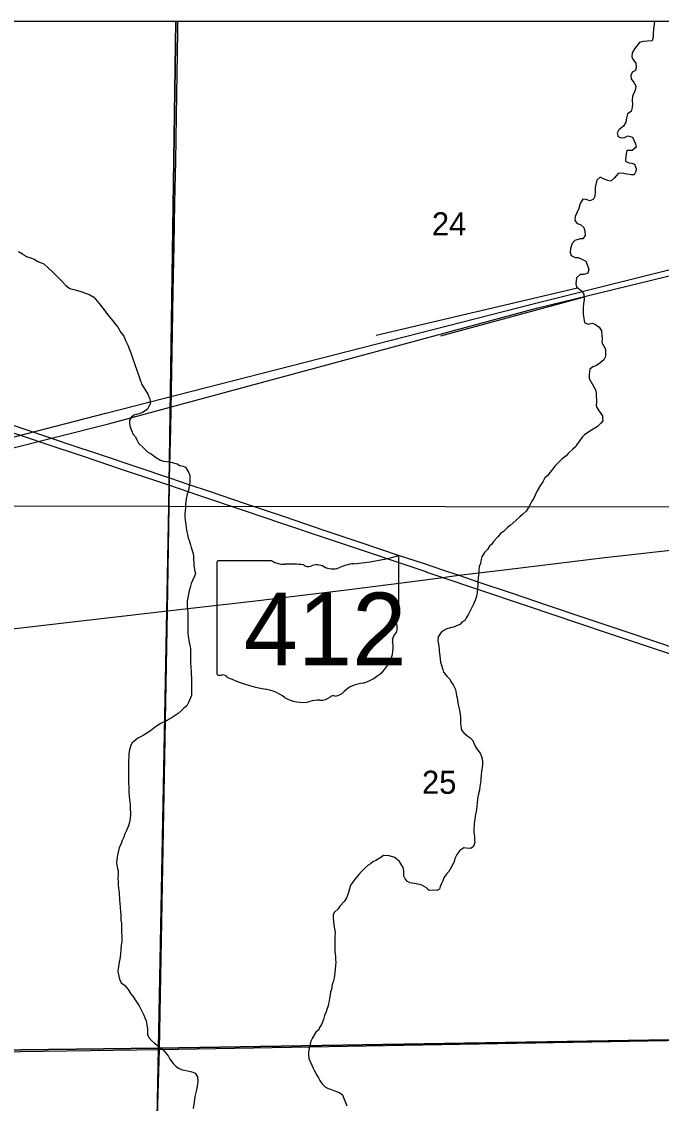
# Model space of a CAD drawing. Extents: x -8.5 to 18.7, y -20.3 to 7.
# Drawn here: x 9.147 to 11.462, y 3.023 to 6.938 of the extents above; entities that cross this region are included whole.
import ezdxf

# ---------------------------------------------------------------- set-up
doc = ezdxf.new("R2010")
doc.units = 0
for name, color, linetype in [('Default', 7, 'Continuous'), ('GM_X_Corporation', 7, 'Continuous'), ('GM_X_Interstate_Route', 7, 'Continuous'), ('GM_X_Minor_River', 7, 'Continuous'), ('GM_X_Rail_Line', 7, 'Continuous'), ('GM_X_Section', 7, 'Continuous'), ('GM_X_Section_Text', 7, 'Continuous'), ('GM_X_State_Location', 7, 'Continuous'), ('GM_X_State_Route', 7, 'Continuous'), ('GM_X_State_Shield', 7, 'Continuous'), ('GM_X_Township_Road', 7, 'Continuous'), ('SH_Cut_Line', 7, 'Continuous')]:
    doc.layers.add(name, color=color, linetype=linetype)

msp = doc.modelspace()

# ---------------------------------------------------------------- linework, layer by layer
at = {"layer": 'Default'}
for points in [[(9.7054, 6.938), (7.7208, 6.938), (7.6869, 5.1871), (9.6798, 5.1845)], [(11.7119, 6.938), (9.7054, 6.938), (9.6798, 5.1845), (11.681, 5.1825)]]:
    msp.add_lwpolyline(points, close=True, dxfattribs=at)
at = {"layer": 'GM_X_Corporation'}
msp.add_lwpolyline([(3.6318, 1.1236), (5.043, 1.1473), (5.1251, 1.1484), (7.5383, 1.181), (7.59, 1.1818), (9.5569, 1.2131), (11.5871, 1.2389), (11.6132, 2.2462), (11.64, 3.2551), (11.6653, 4.2586), (11.6686, 4.5917), (11.6689, 4.6186), (11.6732, 5.0475), (11.7049, 6.938), (-0.1911, 6.938)], dxfattribs=at)
at = {"layer": 'GM_X_Interstate_Route'}
for points in [[(9.1021, 5.4821), (9.2338, 5.4376), (9.3146, 5.4106), (9.4345, 5.3702), (9.5636, 5.3267), (9.6821, 5.2871), (9.7523, 5.2633), (9.8251, 5.2386), (9.9526, 5.1956), (10.0972, 5.1466), (10.2411, 5.0982), (10.3704, 5.0546), (10.5136, 5.0065), (10.5996, 4.9778), (10.6696, 4.9543), (10.7287, 4.9346), (10.8013, 4.9098), (10.9184, 4.8704), (11.0486, 4.8265), (11.1779, 4.7829), (11.3221, 4.7344), (11.4512, 4.691), (11.5679, 4.6513)], [(9.0814, 5.4621), (9.2385, 5.4092), (9.3657, 5.3663), (9.5184, 5.315), (9.6248, 5.2794)], [(9.6248, 5.2794), (9.6818, 5.2603), (9.7871, 5.2245), (9.945, 5.1714), (10.0906, 5.1223), (10.2488, 5.069), (10.3899, 5.0216), (10.5186, 4.9783), (10.6094, 4.9476)], [(10.6094, 4.9476), (10.6132, 4.9463), (10.6711, 4.9264), (10.7897, 4.8868), (10.976, 4.824), (11.2655, 4.7264), (11.4357, 4.6692), (11.5569, 4.6282)]]:
    msp.add_lwpolyline(points, dxfattribs=at)
at = {"layer": 'GM_X_Minor_River'}
for p, q in [((10.4304, 5.8036), (11.1587, 5.9752)), ((11.1818, 5.9414), (10.6623, 5.7995))]:
    msp.add_line(p, q, dxfattribs=at)
for points in [[(11.4368, 6.938), (11.436, 6.9283), (11.4338, 6.9123), (11.4324, 6.8933), (11.4317, 6.8812), (11.4279, 6.869), (11.4112, 6.8667), (11.3961, 6.8666), (11.3824, 6.862), (11.3643, 6.8391), (11.356, 6.8254), (11.3546, 6.811), (11.36, 6.7996), (11.3691, 6.7882), (11.37, 6.7738), (11.3677, 6.7617), (11.3564, 6.7555), (11.3511, 6.7418), (11.3527, 6.7305), (11.3626, 6.7183), (11.3688, 6.7047), (11.3681, 6.6933), (11.3628, 6.6819), (11.3568, 6.6682), (11.3561, 6.6522), (11.357, 6.6393), (11.3563, 6.6272), (11.3526, 6.6127), (11.3389, 6.6043), (11.3352, 6.5899), (11.333, 6.5739), (11.3247, 6.5602), (11.3073, 6.5465), (11.3021, 6.5343), (11.3059, 6.5221), (11.3166, 6.5176), (11.3287, 6.5192), (11.3408, 6.5246), (11.3576, 6.5201), (11.3683, 6.4958), (11.3707, 6.4837), (11.3555, 6.4722), (11.3373, 6.4714), (11.3329, 6.4539), (11.3322, 6.4334), (11.3436, 6.4273), (11.3543, 6.4259), (11.3649, 6.4221), (11.3703, 6.4062), (11.3696, 6.3955), (11.3628, 6.3841), (11.3522, 6.3833), (11.3362, 6.3863), (11.3203, 6.39), (11.3051, 6.3884), (11.2915, 6.3717), (11.2794, 6.361), (11.268, 6.3625), (11.2521, 6.3692), (11.2399, 6.3753), (11.2278, 6.3638), (11.2241, 6.3486), (11.2219, 6.3372), (11.2219, 6.3205), (11.2213, 6.3061), (11.2145, 6.2939), (11.2024, 6.2901), (11.1894, 6.2946), (11.1773, 6.2953), (11.1675, 6.2793), (11.163, 6.2618), (11.1555, 6.2466), (11.1503, 6.2329), (11.1488, 6.2184), (11.1572, 6.2078), (11.1694, 6.2033), (11.1816, 6.1927), (11.1847, 6.1798), (11.1855, 6.1639), (11.178, 6.1525), (11.1674, 6.1524), (11.1492, 6.1463), (11.1394, 6.1356), (11.1326, 6.1173), (11.1312, 6.1021), (11.1358, 6.0915), (11.1495, 6.084), (11.1609, 6.0848), (11.1738, 6.0788), (11.1883, 6.0712), (11.196, 6.0523), (11.1998, 6.0409), (11.1961, 6.028), (11.1809, 6.0226)], [(9.1361, 6.1057), (9.1498, 6.0974), (9.1643, 6.0875), (9.1787, 6.083), (9.1924, 6.0785), (9.2061, 6.0702), (9.2274, 6.0612), (9.2435, 6.0476), (9.2602, 6.031), (9.2923, 5.9992), (9.3076, 5.9833), (9.322, 5.972), (9.3403, 5.9675), (9.3616, 5.9615), (9.3783, 5.9555), (9.3943, 5.9494), (9.4087, 5.9404), (9.421, 5.9268), (9.4324, 5.9116), (9.4462, 5.895), (9.4576, 5.8783), (9.4714, 5.8624), (9.4844, 5.8457), (9.4951, 5.8321), (9.5066, 5.8132), (9.5173, 5.7995), (9.5242, 5.7821), (9.5318, 5.7677), (9.538, 5.751), (9.5434, 5.7358), (9.5488, 5.7214), (9.5819, 5.6244)], [(11.1809, 6.0226), (11.168, 6.0233), (11.1552, 6.0111), (11.1523, 5.9891), (11.1546, 5.9784), (11.1729, 5.9641), (11.1813, 5.9519), (11.1822, 5.9322), (11.18, 5.9162), (11.1793, 5.9026), (11.1793, 5.8904), (11.1786, 5.8798), (11.181, 5.8631), (11.1833, 5.8494), (11.1955, 5.8434), (11.2122, 5.8472), (11.2228, 5.842), (11.2366, 5.8329), (11.245, 5.8185), (11.2466, 5.8018), (11.2474, 5.7912), (11.2467, 5.7767), (11.2528, 5.7661), (11.259, 5.7532), (11.2598, 5.7373), (11.2591, 5.7267), (11.2531, 5.7145), (11.2387, 5.7023), (11.2266, 5.6939), (11.2138, 5.6893), (11.2032, 5.6809), (11.201, 5.6611), (11.2003, 5.6467), (11.2179, 5.6165)], [(9.5819, 5.6244), (9.6034, 5.5899), (9.6103, 5.5755), (9.6119, 5.5656), (9.6119, 5.555), (9.6022, 5.5352), (9.5938, 5.5291), (9.5847, 5.5237), (9.5719, 5.5183), (9.5628, 5.5168), (9.5537, 5.5137), (9.5431, 5.506), (9.5378, 5.4961), (9.5379, 5.4847), (9.5387, 5.4764), (9.541, 5.468), (9.5464, 5.4559), (9.5495, 5.446), (9.5586, 5.4355), (9.564, 5.4248), (9.5701, 5.412), (9.59, 5.3938), (9.6037, 5.3794), (9.6159, 5.3734), (9.6319, 5.3613), (9.6494, 5.3516), (9.66, 5.3478), (9.6714, 5.3463), (9.6821, 5.3456), (9.6919, 5.3426), (9.7094, 5.3374), (9.7201, 5.3321), (9.7315, 5.3291), (9.7406, 5.3262), (9.7513, 5.308), (9.7552, 5.2966), (9.756, 5.2882), (9.756, 5.2799), (9.7553, 5.2715), (9.7516, 5.2487), (9.7494, 5.2381), (9.7457, 5.2282), (9.7427, 5.2107), (9.7413, 5.2008), (9.7405, 5.1917), (9.7398, 5.1788), (9.7384, 5.1674), (9.7377, 5.1567), (9.7377, 5.1461), (9.7386, 5.1339), (9.7409, 5.1187), (9.7425, 5.1058), (9.7448, 5.0922), (9.7472, 5.0815), (9.7495, 5.0702), (9.7533, 5.0603), (9.758, 5.0451), (9.7611, 5.0353), (9.7649, 5.0208), (9.7673, 5.0125), (9.7688, 5.0034), (9.7696, 4.992), (9.7705, 4.9791), (9.7705, 4.9707), (9.7713, 4.9624), (9.7736, 4.9495), (9.776, 4.9411), (9.7722, 4.9312), (9.767, 4.9183), (9.7602, 4.9046), (9.7565, 4.8901), (9.7535, 4.8787), (9.7505, 4.8665), (9.7483, 4.8536), (9.7461, 4.8415), (9.7462, 4.8232), (9.747, 4.8118), (9.7486, 4.7974), (9.7487, 4.7738), (9.748, 4.7609), (9.7481, 4.7374), (9.749, 4.726), (9.7498, 4.7138), (9.7521, 4.6994), (9.7537, 4.6911), (9.7552, 4.6827), (9.7576, 4.6683), (9.7576, 4.6599), (9.7584, 4.6508), (9.7586, 4.6189), (9.7595, 4.6014), (9.7603, 4.5847), (9.7611, 4.5726), (9.7612, 4.5642), (9.762, 4.5505), (9.7613, 4.5323), (9.7614, 4.5202), (9.7614, 4.508), (9.7615, 4.4996), (9.7577, 4.4905), (9.7547, 4.4821)], [(11.2163, 5.6193), (11.225, 5.6037), (11.2258, 5.5908), (11.2259, 5.5809), (11.2267, 5.5688), (11.2268, 5.5581), (11.226, 5.5498), (11.2284, 5.5414), (11.2368, 5.5278), (11.2482, 5.5119), (11.249, 5.5035), (11.2499, 5.4929), (11.2423, 5.4845), (11.2302, 5.4731), (11.2204, 5.4669), (11.203, 5.4555), (11.1841, 5.4432), (11.175, 5.4348), (11.1667, 5.4226), (11.1554, 5.4081), (11.1509, 5.3997), (11.141, 5.3913), (11.1259, 5.3768), (11.1176, 5.3669), (11.1025, 5.3562), (11.0761, 5.3295), (11.0708, 5.3211), (11.0587, 5.3066), (11.0512, 5.2959), (11.0406, 5.2868), (11.0331, 5.2723), (11.024, 5.2601), (11.0127, 5.2395), (11.0052, 5.2243), (10.9985, 5.2114), (10.9932, 5.2022), (10.9887, 5.1931), (10.9812, 5.1794), (10.9729, 5.1664), (10.9593, 5.1542), (10.9494, 5.1458), (10.9366, 5.1336), (10.9253, 5.1244), (10.9147, 5.1145), (10.9056, 5.1068), (10.8897, 5.0916), (10.8799, 5.0862), (10.8701, 5.0732), (10.8542, 5.0564), (10.8482, 5.0473), (10.8399, 5.0397), (10.8323, 5.0282), (10.8218, 5.0175), (10.8127, 5.0008), (10.8083, 4.9863), (10.8068, 4.9772), (10.8031, 4.9658), (10.8016, 4.9521), (10.8009, 4.9437), (10.7987, 4.927), (10.7973, 4.9088), (10.7973, 4.8997), (10.7966, 4.8867), (10.7952, 4.8723), (10.793, 4.8594), (10.79, 4.851), (10.7855, 4.8388), (10.7817, 4.8297), (10.7712, 4.8084), (10.7622, 4.7908), (10.7554, 4.7802), (10.7509, 4.771), (10.7395, 4.7649), (10.732, 4.7565), (10.7176, 4.7504), (10.7093, 4.7465), (10.6971, 4.7449), (10.685, 4.7411), (10.6668, 4.7304), (10.654, 4.7121), (10.6533, 4.6961), (10.6549, 4.6855), (10.6573, 4.6688), (10.6573, 4.6597), (10.6597, 4.643), (10.6628, 4.6202), (10.6659, 4.6096), (10.6705, 4.5936), (10.6736, 4.5838), (10.6866, 4.5686), (10.6958, 4.5588), (10.6996, 4.5505), (10.7088, 4.5376), (10.7165, 4.5217), (10.7204, 4.4989), (10.7227, 4.4906), (10.7258, 4.4731), (10.7282, 4.4609), (10.7297, 4.4511), (10.7321, 4.4389), (10.7344, 4.4215)], [(9.7547, 4.4821), (9.751, 4.4738), (9.745, 4.4616), (9.7344, 4.4532), (9.7261, 4.4455), (9.714, 4.4348), (9.7026, 4.4272), (9.6913, 4.4203), (9.6814, 4.4142), (9.6701, 4.4065), (9.6602, 4.4027), (9.6504, 4.3981), (9.6383, 4.3904), (9.6254, 4.3812), (9.6133, 4.3721), (9.5997, 4.3636), (9.5868, 4.3545), (9.5777, 4.3498), (9.5679, 4.3452), (9.5588, 4.3384), (9.5475, 4.3277), (9.5422, 4.3193), (9.537, 4.3033), (9.5355, 4.2896), (9.5348, 4.2767), (9.5341, 4.2661), (9.5342, 4.2562), (9.5343, 4.241), (9.5336, 4.2319), (9.5338, 4.1802), (9.5346, 4.1696), (9.5347, 4.1513), (9.5363, 4.1354), (9.5371, 4.1232), (9.5387, 4.1134), (9.5395, 4.105), (9.5403, 4.0959), (9.5403, 4.0876), (9.5412, 4.0746), (9.5412, 4.0655), (9.539, 4.0473), (9.5368, 4.0359), (9.5338, 4.0275), (9.5263, 4.0108), (9.5211, 3.9986), (9.5166, 3.9872), (9.5113, 3.9742), (9.5068, 3.9643), (9.5001, 3.9476), (9.4963, 3.9331), (9.4941, 3.9232), (9.4926, 3.9126), (9.4912, 3.9042), (9.4904, 3.8959), (9.492, 3.8852), (9.4944, 3.8738), (9.4959, 3.8655), (9.496, 3.8503), (9.4953, 3.8381), (9.4961, 3.8237), (9.4969, 3.8116), (9.5001, 3.7857), (9.5018, 3.7584), (9.5026, 3.7478), (9.5042, 3.7333), (9.505, 3.7166), (9.5058, 3.706), (9.5066, 3.6954), (9.5067, 3.687), (9.5083, 3.6756), (9.5091, 3.6612), (9.5093, 3.6103), (9.5079, 3.5958), (9.5057, 3.5806), (9.5043, 3.5639), (9.5021, 3.5449), (9.5006, 3.5343), (9.4977, 3.5191), (9.4969, 3.5099), (9.4955, 3.5008), (9.4986, 3.4833), (9.5017, 3.4727), (9.5071, 3.4591), (9.5193, 3.4508), (9.5322, 3.4356), (9.5414, 3.4213), (9.5491, 3.4114), (9.5575, 3.3978), (9.5651, 3.3872), (9.572, 3.3766), (9.5782, 3.3644), (9.5835, 3.3546), (9.5889, 3.3432), (9.5935, 3.3326), (9.5973, 3.322), (9.6005, 3.3076), (9.6021, 3.2924), (9.6029, 3.2825), (9.6021, 3.2726), (9.6075, 3.262), (9.6167, 3.2507)], [(10.7344, 4.4215), (10.7353, 4.4086), (10.7353, 4.3972), (10.7369, 4.3827), (10.7392, 4.3744), (10.7476, 4.3638), (10.7568, 4.3555), (10.7697, 4.3464), (10.7796, 4.3366), (10.7827, 4.3275), (10.7896, 4.3138), (10.7965, 4.3025), (10.8057, 4.2904), (10.8111, 4.279), (10.8134, 4.2707), (10.8142, 4.2593), (10.8143, 4.2494), (10.8128, 4.2387), (10.8113, 4.2251), (10.8099, 4.2106), (10.8084, 4.2007), (10.8085, 4.1924), (10.8048, 4.1703), (10.8033, 4.1574), (10.7996, 4.1437), (10.7974, 4.1331), (10.7967, 4.1239), (10.7952, 4.111), (10.7923, 4.0867), (10.7901, 4.0753), (10.7879, 4.0624), (10.7872, 4.051), (10.7849, 4.038), (10.7842, 4.0289), (10.7835, 4.0175), (10.7836, 4.0046), (10.7852, 3.9879), (10.786, 3.9757), (10.7868, 3.9674), (10.7823, 3.9529), (10.7725, 3.946), (10.755, 3.9475), (10.7467, 3.9482), (10.7331, 3.9383), (10.7217, 3.9238), (10.715, 3.9101), (10.712, 3.8971), (10.706, 3.8865), (10.6977, 3.8705), (10.6924, 3.8621), (10.6826, 3.8522), (10.6751, 3.8392), (10.6714, 3.8286), (10.6661, 3.8194), (10.6616, 3.808), (10.6586, 3.7981), (10.6495, 3.7935), (10.6343, 3.795), (10.6214, 3.7934), (10.6115, 3.8032), (10.6031, 3.8085), (10.5948, 3.813), (10.5803, 3.8167), (10.5681, 3.8197), (10.5522, 3.8212), (10.5438, 3.8264), (10.5347, 3.8355), (10.5301, 3.8461), (10.53, 3.8666), (10.5276, 3.8773), (10.5215, 3.8871), (10.5138, 3.8992), (10.4971, 3.9128), (10.4773, 3.9196), (10.456, 3.9202), (10.447, 3.9126), (10.4288, 3.9019), (10.4182, 3.898), (10.4091, 3.8904), (10.4008, 3.885), (10.3879, 3.8728), (10.3766, 3.8621), (10.3668, 3.8514), (10.354, 3.8362), (10.3442, 3.8232), (10.3374, 3.8133), (10.3329, 3.7996), (10.3292, 3.7867), (10.3224, 3.7669), (10.3157, 3.7547), (10.299, 3.7371), (10.2923, 3.728), (10.2787, 3.715), (10.2741, 3.7066), (10.2742, 3.6937), (10.275, 3.6823), (10.2766, 3.6686), (10.2813, 3.6413), (10.2806, 3.6254), (10.2807, 3.6132), (10.28, 3.5957)], [(10.28, 3.5957), (10.2808, 3.5874), (10.2809, 3.5729), (10.2817, 3.5646), (10.2825, 3.5555), (10.2833, 3.5441), (10.2834, 3.535), (10.2827, 3.5228), (10.282, 3.5091), (10.2798, 3.4962), (10.2776, 3.4772), (10.2738, 3.4627), (10.2709, 3.4536), (10.2679, 3.4361), (10.2649, 3.427), (10.2635, 3.4163), (10.2605, 3.4042), (10.2598, 3.3943), (10.2575, 3.3852), (10.2561, 3.3768), (10.2516, 3.3631), (10.2486, 3.3547), (10.2433, 3.3418), (10.2389, 3.3266), (10.2359, 3.3174), (10.2321, 3.3091), (10.2253, 3.2976), (10.2223, 3.2893), (10.211, 3.2809), (10.1982, 3.2588), (10.1937, 3.2481), (10.1907, 3.2382), (10.187, 3.2222), (10.1848, 3.2101), (10.1848, 3.1987), (10.1864, 3.1858), (10.1972, 3.1615), (10.201, 3.1532), (10.2071, 3.141), (10.2156, 3.1251), (10.2209, 3.116), (10.2263, 3.1062), (10.2339, 3.0948), (10.2469, 3.0827), (10.2561, 3.0767), (10.2644, 3.0745), (10.2773, 3.07), (10.2903, 3.0655), (10.2986, 3.0617), (10.3078, 3.0542), (10.3147, 3.039), (10.3186, 3.0261), (10.3232, 3.014)], [(9.6167, 3.2507), (9.6274, 3.2416), (9.6388, 3.2333), (9.6472, 3.2257), (9.6594, 3.2174), (9.6708, 3.2023), (9.6785, 3.1925), (9.6831, 3.1834), (9.6953, 3.1682), (9.7067, 3.1569), (9.7151, 3.1508), (9.7281, 3.1448), (9.7364, 3.1434), (9.7478, 3.1411), (9.7577, 3.1389), (9.7661, 3.1359), (9.7752, 3.1329), (9.7836, 3.1193), (9.7852, 3.1033), (9.7838, 3.0912), (9.7808, 3.079), (9.7786, 3.0676), (9.7763, 3.0577), (9.7741, 3.0478), (9.7726, 3.0379), (9.7712, 3.0296), (9.7675, 3.0052)]]:
    msp.add_lwpolyline(points, dxfattribs=at)
at = {"layer": 'GM_X_Rail_Line'}
for points in [[(3.3492, 3.6263), (4.4113, 3.9753), (4.8681, 4.1485), (5.3383, 4.3406), (5.8491, 4.5056), (6.1923, 4.6193), (6.6809, 4.7548), (6.9366, 4.825), (7.6892, 5.0264), (8.5879, 5.2635), (9.4613, 5.4827), (11.0096, 5.9016), (11.7084, 6.0715), (12.7137, 6.343), (13.3579, 6.5187), (14.1524, 6.7238), (14.6912, 6.8722), (14.936, 6.938)], [(3.8129, 4.1403), (4.3242, 4.207), (4.4317, 4.2229), (4.6591, 4.2738), (5.1343, 4.3961), (5.6672, 4.5409), (6.9377, 4.8691), (7.6692, 5.0633), (8.6247, 5.3078), (9.4518, 5.5207), (10.9979, 5.9173), (11.7143, 6.0969), (12.7059, 6.3644), (13.315, 6.5285), (14.1271, 6.7413), (14.6717, 6.8937), (14.8429, 6.938)]]:
    msp.add_lwpolyline(points, dxfattribs=at)
at = {"layer": 'GM_X_Section'}
for points in [[(9.6798, 5.1845), (9.6423, 3.2228), (7.6532, 3.1997), (7.6869, 5.1871)], [(11.681, 5.1825), (11.6384, 3.2557), (9.6423, 3.2228), (9.6798, 5.1845)], [(9.6423, 3.2228), (11.6384, 3.2557), (11.5917, 1.2464), (9.6032, 1.2157)], [(7.6532, 3.1997), (9.6423, 3.2228), (9.6032, 1.2157), (9.5607, 1.2152), (7.5973, 1.189)]]:
    msp.add_lwpolyline(points, close=True, dxfattribs=at)
at = {"layer": 'GM_X_State_Route'}
for points in [[(9.5573, 1.212), (9.5852, 1.2503), (9.5969, 1.2752), (9.6154, 2.2166), (9.6464, 3.2184), (9.6747, 4.8061), (9.6818, 5.2603), (9.6821, 5.2871), (9.6867, 5.4669), (9.6898, 5.6008), (9.6926, 5.811), (9.6957, 5.9622), (9.6986, 6.1283), (9.7016, 6.2817), (9.7048, 6.4318), (9.707, 6.5974), (9.71, 6.7492), (9.7124, 6.8996), (9.7129, 6.938)], [(10.687, 4.9287), (10.7287, 4.9346), (10.9024, 4.9549), (11.2577, 4.9986), (11.5812, 5.0354), (11.6736, 5.0464), (11.6869, 5.048), (12.1416, 5.1052), (12.4869, 5.1498), (12.8209, 5.1899), (13.2111, 5.2354), (13.5617, 5.2783), (13.645, 5.2895), (13.909, 5.3237), (14.2377, 5.3664), (14.6621, 5.4171), (14.8198, 5.4359), (15.1611, 5.4766), (15.4293, 5.5094), (15.6511, 5.5375), (15.667, 5.5395)], [(9.6747, 4.8061), (9.9938, 4.8423), (10.3229, 4.8814), (10.57, 4.9135), (10.6711, 4.9264), (10.687, 4.9287)], [(7.6844, 4.5747), (7.9283, 4.603), (8.4972, 4.6703), (9.144, 4.7449), (9.6747, 4.8061)]]:
    msp.add_lwpolyline(points, dxfattribs=at)
at = {"layer": 'GM_X_State_Shield'}
for p, q in [((9.853, 4.98), (9.853, 4.5798)), ((10.0525, 4.9869), (9.8595, 4.9869)), ((10.5122, 4.7875), (10.5122, 4.9968)), ((10.5121, 4.7875), (10.5122, 4.7875))]:
    msp.add_line(p, q, dxfattribs=at)
for centre, major_axis, start_param, end_param in [((9.8606, 4.9809), (0.00764, 0), 1.712693, 3.28349), ((10.0985, 5.0334), (0.0741, 0), 4.042523, 4.731795), ((10.1231, 4.7622), (0.2659, 0), 1.404758, 1.657858), ((10.1834, 4.983), (0.0214, 0), 3.836095, 5.185415), ((10.2148, 4.9367), (0.0444, 0), 0.950623, 2.079405), ((10.3665, 4.8647), (0.1406, 0), 1.699011, 2.107814), ((10.2774, 5.5326), (0.699, 0), 4.814394, 5.042369), ((10.5049, 4.9977), (0.00734, 0), 6.141152, 7.989035), ((10.2722, 5.0002), (0.0534, 0), 4.081561, 5.145723), ((10.5105, 4.7721), (0.0114, 0), 1.883978, 3.671073), ((10.5043, 4.7867), (0.00785, 0), 5.05454, 6.418171), ((10.4382, 4.7456), (0.0682, 0), 5.934695, 6.695948), ((10.5385, 4.6999), (0.0496, 0), 2.387724, 3.262537), ((10.3165, 4.6732), (0.1748, 0), 5.101752, 6.440018), ((9.8606, 4.5789), (0.0077, 0), 3.00124, 4.508301), ((9.8618, 4.6199), (0.0588, 0), 4.665946, 4.897461), ((9.8738, 4.5567), (0.0212, 0), 0.519207, 1.627899), ((10.1415, 4.9163), (0.5048, 0), 4.195997, 4.488961), ((10.3903, 4.4674), (0.0958, 0), 1.647645, 2.488434), ((9.991, 4.4), (0.1579, 0), 0.823519, 1.323587), ((10.2689, 4.541), (0.0565, 0), 4.937069, 5.64225), ((10.1618, 4.5547), (0.1002, 0), 4.026481, 4.996735), ((10.2197, 4.4163), (0.0824, 0), 1.495662, 1.94098), ((10.227, 4.5247), (0.0534, 0), 4.691044, 5.507374), ((10.2753, 4.486), (0.015, 0), 1.147584, 2.315152)]:
    msp.add_ellipse(centre, major_axis=major_axis, ratio=0.8, start_param=start_param, end_param=end_param, dxfattribs=at)
at = {"layer": 'GM_X_Township_Road'}
for p, q in [((9.6464, 3.2184), (11.6405, 3.254)), ((7.6448, 3.1907), (9.6464, 3.2184))]:
    msp.add_line(p, q, dxfattribs=at)
at = {"layer": 'SH_Cut_Line'}
msp.add_lwpolyline([(18.7413, -10.9039), (18.7413, 6.938), (-8.4587, 6.938)], dxfattribs=at)

# ---------------------------------------------------------------- texts
at = {"layer": 'GM_X_Section_Text'}
for s, p in [('24', (10.6315, 6.1643)), ('25', (10.5956, 4.1436))]:
    msp.add_text(s, height=0.08371, rotation=0, dxfattribs=at).set_placement(p)
at = {"layer": 'GM_X_State_Location'}
for s in ['s', 'r']:
    msp.add_text(s, height=0.000379, dxfattribs=at).set_placement((10.1752, 4.7533))
msp.add_text('412', height=0.000379, rotation=0, dxfattribs=at).set_placement((10.0415, 4.7257))
at = {"layer": 'GM_X_State_Shield'}
msp.add_text('412', height=0.26367, dxfattribs=at).set_placement((9.951, 4.608))

doc.saveas('drawing.dxf')
